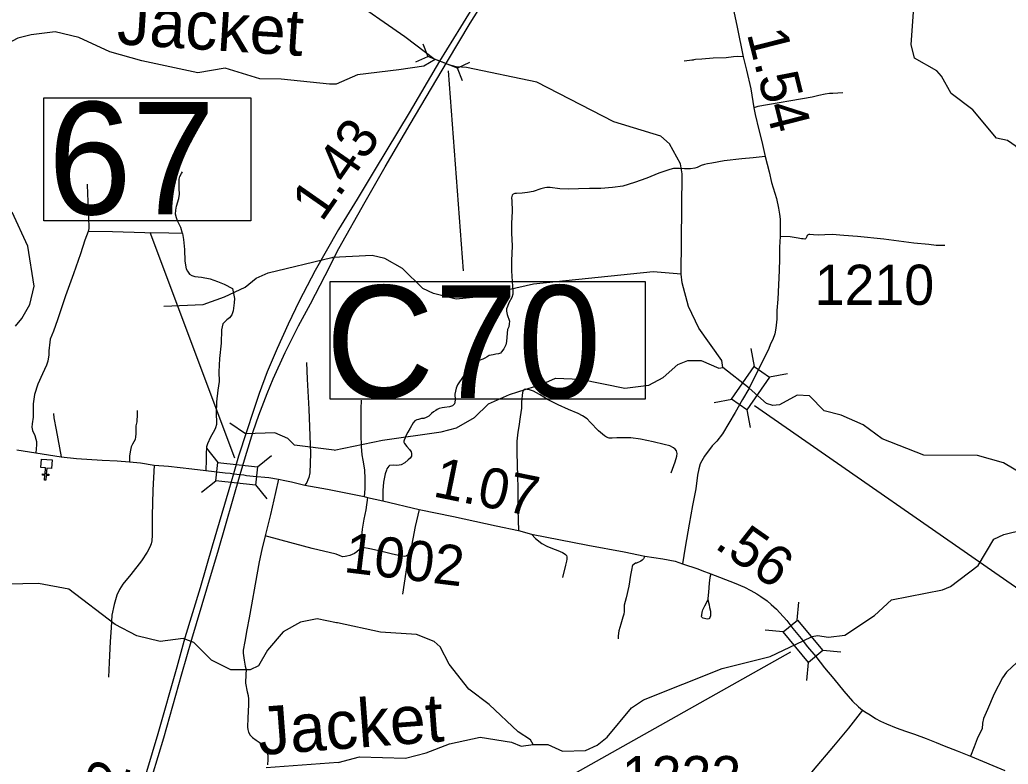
# Model space of a CAD drawing. Extents: x 2290615 to 2522933, y 819489 to 1012715.
# Drawn here: x 2364933 to 2377244, y 895020 to 904288 of the extents above; entities that cross this region are included whole.
import ezdxf

# ---------------------------------------------------------------- set-up
doc = ezdxf.new("R2010")
doc.units = 0
for name, color, linetype in [('Exist Cultural Church CELL', 7, 'Continuous'), ('Exist Hydrographic Creek Single Shore', 7, 'Continuous'), ('Exist Hydrographic Creek Single Shore Label', 7, 'Continuous'), ('Exist Hydrographic Misc Water Feature', 7, 'Continuous'), ('Exist Road Non-System Type 51', 7, 'Continuous'), ('Exist Road Primary Interstate Divided Center Attributed', 7, 'Continuous'), ('Exist Road Primary Interstate Mileage Hundredths English Label', 7, 'Continuous'), ('Exist Road Primary Interstate Structure Culvert CELL', 7, 'Continuous'), ('Exist Road Primary NC Structure Standard Bridge CELL', 7, 'Continuous'), ('Exist Road Secondary Mileage Hundredths English Label', 7, 'Continuous'), ('Exist Road Secondary Structure Standard Bridge CELL', 7, 'Continuous'), ('Exist Road Secondary Structure Standard Bridge Number Label', 7, 'Continuous'), ('Exist Road Secondary Type 51 Attributed', 7, 'Continuous'), ('Exist Road Secondary Type 51 Number Label', 7, 'Continuous')]:
    doc.layers.add(name, color=color, linetype=linetype)

msp = doc.modelspace()

# ---------------------------------------------------------------- linework, layer by layer
at = {"layer": 'Exist Cultural Church CELL'}
msp.add_lwpolyline([(2365326, 898703), (2365269, 898707), (2365263, 898631), (2365295, 898629), (2365294, 898613), (2365262, 898615), (2365257, 898555), (2365241, 898557), (2365246, 898617), (2365214, 898619), (2365215, 898635), (2365247, 898633), (2365253, 898709), (2365196, 898713), (2365204, 898819), (2365335, 898809)], close=True, dxfattribs=at)
at = {"layer": 'Exist Hydrographic Creek Single Shore'}
for points in [[(2378254, 901821), (2378086, 901886), (2377834, 902073), (2377488, 902403), (2377435, 902592), (2377342, 902709), (2377233, 902784), (2377099, 902814), (2376803, 903166), (2376533, 903372), (2376414, 903587), (2376355, 903654), (2376078, 903810), (2376034, 903982), (2376069, 904440), (2376094, 904457), (2376185, 905117)], [(2368792, 903485), (2368190, 903549), (2367923, 903551), (2367490, 903687), (2367149, 903627), (2366454, 903776), (2366053, 903888), (2365668, 904066), (2365375, 904139), (2365076, 904100), (2364910, 904058), (2364570, 903879), (2364554, 903846)], [(2370107, 903793), (2369967, 903711), (2369653, 903664), (2369140, 903601), (2368875, 903488), (2368792, 903485)], [(2373172, 901120), (2373181, 902371), (2373162, 902495), (2373026, 902743), (2372916, 902840), (2372331, 903016), (2371374, 903512), (2370497, 903692), (2370370, 903702), (2370278, 903727), (2370199, 903759), (2370107, 903793)], [(2373688, 899960), (2373678, 900045), (2373391, 900450), (2373262, 900720), (2373182, 901012), (2373172, 901120)], [(2377951, 898250), (2377817, 898281), (2377472, 898602), (2377186, 898774), (2376860, 898862), (2376193, 898868), (2375674, 899070), (2375439, 899244), (2375162, 899364), (2374953, 899421), (2374767, 899607), (2374617, 899614), (2374394, 899496), (2374311, 899486), (2374235, 899510), (2374017, 899703), (2373688, 899960)], [(2371326, 895264), (2371510, 895265), (2371694, 895184), (2371977, 895189), (2372126, 895257), (2372249, 895358), (2372553, 895721), (2372702, 895823), (2373679, 896211), (2374277, 896360), (2374688, 896554), (2374804, 896608), (2374868, 896623), (2375007, 896603), (2375207, 896625), (2375578, 896870), (2375792, 897065), (2376424, 897190), (2376524, 897233), (2376870, 897494), (2377065, 897823), (2377190, 897881), (2377713, 898007)], [(2368890, 896779), (2368877, 896782), (2368637, 896828), (2368431, 896787), (2368214, 896666), (2368018, 896438), (2367904, 896246), (2367804, 896193), (2367563, 896193), (2367320, 896314), (2367101, 896535), (2366966, 896585), (2366683, 896548), (2366391, 896618), (2366122, 896758), (2365542, 897200), (2365166, 897270), (2364375, 897254), (2364217, 897201), (2364110, 897125), (2363839, 896822), (2363690, 896743), (2363481, 896800), (2363236, 897073)], [(2371326, 895264), (2371292, 895322), (2371140, 895421), (2370779, 895764), (2370526, 895953), (2370280, 896265), (2370169, 896480), (2370092, 896546), (2369876, 896636), (2369424, 896663), (2368890, 896779)], [(2368899, 895040), (2369163, 895110), (2369738, 895094), (2369994, 895163), (2370284, 895274), (2370666, 895355), (2371059, 895293), (2371177, 895245), (2371326, 895264)], [(2368899, 895040), (2368002, 894974)]]:
    msp.add_lwpolyline(points, dxfattribs=at)
at = {"layer": 'Exist Hydrographic Misc Water Feature'}
for points in [[(2368675, 904845), (2369012, 904583), (2369729, 904081), (2370107, 903793)], [(2364878, 900475), (2364960, 900567), (2365058, 900745), (2365114, 900970), (2365033, 901469), (2364836, 901891)], [(2366725, 900721), (2367216, 900745), (2367482, 900838), (2367738, 900960), (2367879, 901071), (2368028, 901136), (2368819, 901327), (2368830, 901330)], [(2373172, 901120), (2372823, 901149), (2371333, 900996), (2370619, 900835), (2370369, 900808), (2370085, 900879), (2369951, 900942), (2369698, 901191), (2369480, 901314), (2369320, 901353), (2368830, 901330)], [(2368850, 898931), (2369451, 899054), (2370183, 899156), (2370374, 899207), (2370597, 899337), (2370771, 899505), (2371034, 899624), (2371449, 899756), (2371607, 899825), (2371915, 899812), (2372467, 899703), (2372767, 899741), (2372948, 899834), (2373129, 899996), (2373254, 900047), (2373420, 900047), (2373638, 899951), (2373688, 899960)], [(2368850, 898931), (2368353, 898993), (2368270, 899074), (2368110, 899147), (2367743, 899135), (2367550, 899265)]]:
    msp.add_lwpolyline(points, dxfattribs=at)
at = {"layer": 'Exist Road Non-System Type 51'}
msp.add_line((2369774, 897631), (2369698, 897138), dxfattribs=at)
for points in [[(2373944, 903826), (2373874, 903829), (2373824, 903825), (2373731, 903816), (2373570, 903810), (2373427, 903798), (2373350, 903793), (2373330, 903788), (2373320, 903787), (2373305, 903786), (2373273, 903782), (2373206, 903774)], [(2375185, 903377), (2375060, 903371), (2375020, 903370), (2374965, 903364), (2374885, 903345), (2374804, 903325), (2374126, 903209), (2374077, 903193)], [(2374217, 902587), (2374068, 902570), (2373925, 902555), (2373706, 902531), (2373553, 902505), (2373498, 902495), (2373459, 902485), (2373421, 902472), (2373371, 902451), (2373340, 902439), (2373288, 902434), (2373210, 902433), (2373150, 902436), (2373074, 902435), (2373028, 902423), (2372894, 902377), (2372743, 902315), (2372590, 902261), (2372443, 902217), (2372315, 902201), (2372169, 902187), (2372027, 902189), (2371891, 902182), (2371773, 902178), (2371661, 902184), (2371538, 902199), (2371498, 902198), (2371472, 902195), (2371423, 902183), (2371328, 902152), (2371258, 902137), (2371190, 902128), (2371120, 902125), (2371098, 902127), (2371078, 902117), (2371066, 902105), (2371059, 902070), (2371063, 902033), (2371065, 901905), (2371057, 901751), (2371057, 901631), (2371065, 901475), (2371059, 901289), (2371057, 901163), (2371067, 901029), (2371074, 900915), (2371073, 900873), (2371061, 900829), (2371026, 900764), (2371007, 900720), (2370993, 900688), (2370994, 900662), (2371004, 900620), (2371033, 900535), (2371030, 900503), (2371026, 900464), (2371008, 900434), (2371005, 900386), (2370995, 900284), (2370991, 900262), (2370987, 900242), (2370960, 900190), (2370932, 900153), (2370919, 900139), (2370897, 900129), (2370863, 900124), (2370827, 900116), (2370803, 900114), (2370781, 900109), (2370755, 900091), (2370727, 900075), (2370700, 900062), (2370654, 900048), (2370614, 900041), (2370602, 900035), (2370588, 900029), (2370572, 900014), (2370539, 899974), (2370456, 899847), (2370384, 899744), (2370378, 899724), (2370367, 899702), (2370353, 899626), (2370354, 899556), (2370351, 899526), (2370347, 899508), (2370341, 899500), (2370331, 899490), (2370321, 899481), (2370311, 899477), (2370284, 899471), (2370224, 899462), (2370192, 899456), (2370158, 899447), (2370132, 899437), (2370116, 899425), (2370086, 899406), (2370061, 899386), (2370027, 899353), (2369995, 899337)], [(2366958, 901626), (2366937, 901700), (2366898, 901787), (2366885, 901823), (2366873, 901869), (2366876, 901917), (2366886, 901969), (2366913, 902065), (2366922, 902119), (2366919, 902189), (2366919, 902227), (2366916, 902263), (2366920, 902303), (2366927, 902337), (2366945, 902373), (2366958, 902396)], [(2366958, 901626), (2366937, 901700), (2366898, 901787), (2366885, 901823), (2366873, 901869), (2366876, 901917), (2366886, 901969), (2366913, 902065), (2366922, 902119), (2366919, 902189), (2366919, 902227), (2366916, 902263), (2366920, 902303), (2366927, 902337), (2366945, 902373), (2366958, 902396)], [(2365773, 902243), (2365776, 902115), (2365784, 901949), (2365790, 901810), (2365791, 901720), (2365791, 901690), (2365784, 901654)], [(2365773, 902243), (2365776, 902115), (2365784, 901949), (2365790, 901810), (2365791, 901720), (2365791, 901690), (2365784, 901654)], [(2365784, 901654), (2365741, 901545), (2365687, 901375), (2365600, 901124), (2365503, 900850), (2365401, 900553), (2365351, 900411), (2365312, 900310), (2365306, 900276), (2365296, 900168), (2365296, 900118), (2365281, 900038), (2365266, 899988), (2365215, 899879), (2365159, 899753), (2365116, 899622), (2365100, 899506), (2365101, 899388), (2365100, 899342), (2365087, 899256), (2365083, 899218), (2365090, 899174), (2365122, 899112), (2365131, 899067), (2365139, 899039), (2365142, 898995), (2365131, 898895)], [(2365784, 901654), (2365741, 901545), (2365687, 901375), (2365600, 901124), (2365503, 900850), (2365401, 900553), (2365351, 900411), (2365312, 900310), (2365306, 900276), (2365296, 900168), (2365296, 900118), (2365281, 900038), (2365266, 899988), (2365215, 899879), (2365159, 899753), (2365116, 899622), (2365100, 899506), (2365101, 899388), (2365100, 899342), (2365087, 899256), (2365083, 899218), (2365090, 899174), (2365122, 899112), (2365131, 899067), (2365139, 899039), (2365142, 898995), (2365131, 898895)], [(2366958, 901626), (2366790, 901632), (2366492, 901636), (2366086, 901647), (2365784, 901654)], [(2366958, 901626), (2366790, 901632), (2366492, 901636), (2366086, 901647), (2365784, 901654)], [(2366958, 901626), (2366973, 901554), (2366984, 901428), (2366990, 901282), (2367005, 901188), (2367021, 901157), (2367048, 901123), (2367074, 901105), (2367112, 901094), (2367196, 901085), (2367304, 901062), (2367397, 901031), (2367479, 900996), (2367584, 900943), (2367595, 900879), (2367607, 900818), (2367604, 900764), (2367589, 900664), (2367572, 900615), (2367546, 900579), (2367512, 900551), (2367481, 900524), (2367461, 900502), (2367444, 900430), (2367442, 900262), (2367420, 900072), (2367414, 899906), (2367416, 899784), (2367399, 899676), (2367381, 899530), (2367377, 899382), (2367384, 899280), (2367382, 899248), (2367369, 899208), (2367357, 899177), (2367310, 899093), (2367271, 899008), (2367258, 898970), (2367255, 898882), (2367255, 898810), (2367251, 898678)], [(2376456, 901476), (2376345, 901477), (2376257, 901490), (2376068, 901507), (2375694, 901558), (2375365, 901590), (2375197, 901603), (2375053, 901613), (2374958, 901610), (2374885, 901606), (2374817, 901610), (2374774, 901616), (2374765, 901616), (2374760, 901615), (2374751, 901611), (2374745, 901608), (2374741, 901602), (2374734, 901590), (2374727, 901572), (2374725, 901567), (2374721, 901562), (2374717, 901560), (2374712, 901558), (2374688, 901559), (2374669, 901562), (2374627, 901570), (2374526, 901586), (2374402, 901591)], [(2368505, 900020), (2368512, 899813), (2368532, 899442), (2368552, 898889), (2368544, 898648), (2368534, 898589), (2368522, 898559), (2368506, 898526), (2368482, 898495)], [(2373044, 898648), (2373096, 898784), (2373115, 898853), (2373119, 898889), (2373112, 898921), (2373096, 898942), (2373076, 898960), (2373031, 898982), (2372959, 899001), (2372821, 899033), (2372662, 899065), (2372542, 899085), (2372436, 899084), (2372370, 899085), (2372312, 899080), (2372274, 899081), (2372242, 899091), (2372214, 899109), (2372141, 899170), (2372038, 899280), (2371999, 899318), (2371943, 899357), (2371886, 899388), (2371768, 899435), (2371637, 899493), (2371512, 899555), (2371405, 899622), (2371333, 899663), (2371280, 899680), (2371253, 899684), (2371228, 899691), (2371214, 899685), (2371203, 899673), (2371195, 899649), (2371183, 899531), (2371180, 899451), (2371167, 899345), (2371147, 899224), (2371136, 899152), (2371123, 899040), (2371123, 898900), (2371129, 898746), (2371131, 898602), (2371135, 898460), (2371134, 898192), (2371144, 897931)], [(2369185, 899552), (2369182, 899446), (2369182, 899286), (2369182, 899126), (2369186, 898976), (2369194, 898872), (2369205, 898805), (2369217, 898735), (2369228, 898679), (2369230, 898575), (2369229, 898449), (2369223, 898351)], [(2365351, 899385), (2365358, 899331), (2365386, 899182), (2365450, 898847)], [(2365351, 899385), (2365358, 899331), (2365386, 899182), (2365450, 898847)], [(2366394, 899424), (2366395, 899376), (2366390, 899284), (2366377, 899234), (2366377, 899198), (2366380, 899132), (2366374, 899096), (2366369, 899064), (2366336, 899003), (2366320, 898973), (2366310, 898931), (2366301, 898859), (2366300, 898785)], [(2366394, 899424), (2366395, 899376), (2366390, 899284), (2366377, 899234), (2366377, 899198), (2366380, 899132), (2366374, 899096), (2366369, 899064), (2366336, 899003), (2366320, 898973), (2366310, 898931), (2366301, 898859), (2366300, 898785)], [(2369995, 899337), (2369966, 899325), (2369936, 899322), (2369898, 899310), (2369878, 899306), (2369854, 899295), (2369832, 899269), (2369796, 899205), (2369767, 899153), (2369743, 899108), (2369733, 899082), (2369721, 899056), (2369718, 899040), (2369718, 899029), (2369726, 899012), (2369752, 898976), (2369785, 898940), (2369808, 898908), (2369813, 898887), (2369813, 898867), (2369811, 898857), (2369804, 898844), (2369793, 898830), (2369771, 898811), (2369729, 898774), (2369685, 898749), (2369659, 898745), (2369629, 898740), (2369591, 898744), (2369539, 898737), (2369529, 898731), (2369516, 898715), (2369504, 898697), (2369500, 898681), (2369485, 898634), (2369465, 898533), (2369456, 898427), (2369453, 898366), (2369455, 898300)], [(2366608, 898744), (2366590, 898432), (2366582, 898114), (2366581, 897872), (2366578, 897802), (2366570, 897762), (2366551, 897724), (2366520, 897660), (2366447, 897551), (2366317, 897381), (2366216, 897260), (2366173, 897194), (2366140, 897125), (2366108, 897007), (2366079, 896877), (2366069, 896717), (2366059, 896546), (2366044, 896286), (2366038, 896104)], [(2366608, 898744), (2366590, 898432), (2366582, 898114), (2366581, 897872), (2366578, 897802), (2366570, 897762), (2366551, 897724), (2366520, 897660), (2366447, 897551), (2366317, 897381), (2366216, 897260), (2366173, 897194), (2366140, 897125), (2366108, 897007), (2366079, 896877), (2366069, 896717), (2366059, 896546), (2366044, 896286), (2366038, 896104)], [(2368156, 898569), (2368118, 898403), (2368057, 898128), (2367991, 897863)], [(2368156, 898569), (2368118, 898403), (2368057, 898128), (2367991, 897863)], [(2369263, 898340), (2369241, 898185), (2369220, 898071), (2369198, 897947), (2369189, 897861), (2369186, 897803), (2369186, 897765), (2369186, 897721)], [(2369906, 898192), (2369859, 897981), (2369829, 897827), (2369807, 897719), (2369774, 897631)], [(2371308, 897883), (2371357, 897832), (2371434, 897768), (2371496, 897735), (2371567, 897704), (2371633, 897679), (2371691, 897656), (2371713, 897644), (2371730, 897630), (2371744, 897617), (2371748, 897603), (2371746, 897571), (2371743, 897549), (2371731, 897500), (2371693, 897344)], [(2367991, 897863), (2367947, 897695), (2367913, 897540), (2367864, 897262), (2367819, 897006), (2367789, 896843), (2367761, 896691), (2367735, 896547), (2367714, 896440), (2367714, 896402), (2367727, 896317), (2367740, 896241), (2367751, 896193), (2367750, 896139), (2367745, 896027), (2367766, 895919), (2367777, 895877), (2367783, 895831), (2367780, 895759), (2367774, 895597), (2367769, 895483), (2367772, 895450), (2367780, 895420), (2367801, 895380), (2367833, 895354), (2367877, 895321), (2367950, 895271), (2367976, 895245), (2367994, 895217), (2368011, 895178), (2368021, 895131), (2368021, 895078), (2368020, 895010)], [(2369186, 897721), (2369162, 897691), (2369130, 897664), (2369102, 897645), (2369072, 897629), (2369044, 897617), (2369008, 897610), (2368985, 897606), (2368958, 897603), (2368943, 897605), (2368922, 897614), (2368873, 897634), (2368576, 897704), (2368187, 897808), (2367991, 897863)], [(2369774, 897631), (2369746, 897610), (2369728, 897606), (2369692, 897611), (2369576, 897636), (2369444, 897670), (2369313, 897696), (2369186, 897721)], [(2372716, 897612), (2372700, 897575), (2372686, 897561), (2372666, 897547), (2372615, 897524), (2372603, 897522), (2372583, 897512), (2372565, 897494), (2372559, 897480), (2372556, 897457), (2372541, 897373), (2372517, 897235), (2372486, 897091), (2372462, 897000), (2372462, 896950), (2372459, 896920), (2372457, 896888), (2372444, 896852), (2372419, 896764), (2372394, 896680), (2372387, 896619), (2372387, 896581)], [(2373539, 897392), (2373527, 897343), (2373520, 897273), (2373510, 897163), (2373503, 897081), (2373501, 897065)], [(2373501, 897065), (2373518, 897003), (2373525, 896972), (2373534, 896927), (2373537, 896911), (2373537, 896890), (2373534, 896868), (2373528, 896845), (2373522, 896835), (2373514, 896830), (2373499, 896827), (2373478, 896828), (2373460, 896833), (2373444, 896839), (2373436, 896843), (2373427, 896851), (2373424, 896857), (2373424, 896864), (2373426, 896875), (2373427, 896882), (2373428, 896891), (2373430, 896902), (2373433, 896915), (2373435, 896924), (2373441, 896943), (2373454, 896967), (2373466, 896993), (2373480, 897022), (2373501, 897065)], [(2377342, 896277), (2377291, 896233), (2377224, 896164), (2377174, 896097), (2377067, 895898), (2376987, 895702), (2376937, 895589), (2376923, 895532), (2376918, 895460), (2376897, 895424), (2376859, 895337), (2376820, 895238), (2376774, 895119)]]:
    msp.add_lwpolyline(points, dxfattribs=at)
at = {"layer": 'Exist Road Primary Interstate Divided Center Attributed'}
for points in [[(2371102, 905311), (2371018, 905170), (2370796, 904808), (2370421, 904197), (2370162, 903773), (2369782, 903130), (2369361, 902430), (2369137, 902056), (2368902, 901679), (2368613, 901166), (2368413, 900783), (2368274, 900500), (2368138, 900195), (2368016, 899903), (2367916, 899635), (2367842, 899425), (2367755, 899157), (2367659, 898855), (2367595, 898637)], [(2367677, 898628), (2367744, 898852), (2367841, 899164), (2367910, 899364), (2368013, 899637), (2368088, 899816), (2368240, 900144), (2368404, 900476), (2368554, 900753), (2368736, 901106), (2368908, 901440), (2369235, 902022), (2369484, 902458), (2369797, 902990), (2370261, 903773), (2370544, 904244), (2370791, 904645), (2370979, 904951), (2371187, 905297)], [(2367595, 898637), (2367536, 898434), (2367331, 897735), (2367181, 897214), (2366989, 896594), (2366888, 896227), (2366651, 895399), (2366441, 894687), (2366143, 893668), (2365948, 892989), (2365772, 892397), (2365622, 891875), (2365540, 891584), (2365464, 891335), (2365257, 890625), (2365115, 890138), (2364941, 889545), (2364834, 889200), (2364630, 888507), (2364471, 887914), (2364356, 887536), (2364244, 887203), (2364151, 886958), (2364116, 886916)], [(2364154, 886743), (2364226, 886920), (2364335, 887209), (2364428, 887484), (2364710, 888476), (2364873, 889031), (2365025, 889528), (2365193, 890124), (2365347, 890632), (2365518, 891220), (2365617, 891571), (2365988, 892836), (2366134, 893317), (2366516, 894651), (2366725, 895350), (2366952, 896143), (2367074, 896575), (2367263, 897203), (2367406, 897689), (2367677, 898628)]]:
    msp.add_lwpolyline(points, dxfattribs=at)
at = {"layer": 'Exist Road Primary Interstate Structure Culvert CELL'}
for p, q in [((2369954, 903988), (2370015, 903833)), ((2369864, 903764), (2370015, 903833)), ((2370383, 903685), (2370015, 903833)), ((2370535, 903755), (2370383, 903685)), ((2370445, 903530), (2370383, 903685))]:
    msp.add_line(p, q, dxfattribs=at)
at = {"layer": 'Exist Road Primary NC Structure Standard Bridge CELL'}
msp.add_line((2370268, 903651), (2370455, 901163), dxfattribs=at)
msp.add_lwpolyline([(2368798, 901030), (2372723, 901030), (2372723, 899563), (2368798, 899563)], close=True, dxfattribs=at)
at = {"layer": 'Exist Road Secondary Structure Standard Bridge CELL'}
for p, q in [((2374040, 900194), (2374081, 899971)), ((2374494, 899880), (2374272, 899840)), ((2373803, 899561), (2373580, 899520)), ((2373989, 899432), (2374030, 899210)), ((2367257, 898954), (2367399, 898778)), ((2367892, 898723), (2368068, 898865)), ((2367198, 898405), (2367374, 898547)), ((2367868, 898498), (2368010, 898322)), ((2374616, 896812), (2374636, 897038)), ((2374442, 896668), (2374216, 896688)), ((2375161, 896413), (2374936, 896434)), ((2374737, 896060), (2374758, 896286))]:
    msp.add_line(p, q, dxfattribs=at)
for points in [[(2374272, 899840), (2373990, 899432), (2373799, 899563), (2374081, 899971)], [(2367399, 898778), (2367892, 898724), (2367867, 898494), (2367374, 898547)], [(2374758, 896286), (2374441, 896667), (2374619, 896815), (2374936, 896434)]]:
    msp.add_lwpolyline(points, close=True, dxfattribs=at)
at = {"layer": 'Exist Road Secondary Structure Standard Bridge Number Label'}
for p, q in [((2367612, 898830), (2366558, 901640)), ((2374082, 899486), (2378174, 896642)), ((2374534, 896413), (2371778, 894866))]:
    msp.add_line(p, q, dxfattribs=at)
msp.add_lwpolyline([(2365233, 903316), (2367810, 903316), (2367810, 901787), (2365233, 901787)], close=True, dxfattribs=at)
at = {"layer": 'Exist Road Secondary Type 51 Attributed'}
for points in [[(2373825, 904391), (2373868, 904197), (2373944, 903826), (2373983, 903661), (2374040, 903428), (2374077, 903193), (2374091, 903109), (2374138, 902920), (2374176, 902771), (2374217, 902587), (2374265, 902394), (2374294, 902262), (2374356, 902062), (2374384, 901942), (2374394, 901869), (2374402, 901807), (2374403, 901675), (2374402, 901591), (2374397, 901457), (2374394, 901311), (2374393, 901167), (2374381, 900989), (2374374, 900808), (2374364, 900668), (2374361, 900562), (2374348, 900450), (2374338, 900377), (2374312, 900307), (2374284, 900252), (2374259, 900185), (2374143, 899953), (2374012, 899693)], [(2374012, 899693), (2373936, 899560), (2373843, 899400), (2373685, 899134), (2373616, 899043), (2373558, 898984), (2373462, 898857), (2373427, 898799), (2373409, 898761), (2373392, 898696), (2373372, 898618), (2373354, 898447), (2373311, 898240), (2373268, 898009), (2373222, 897722), (2373189, 897513)], [(2364897, 898932), (2365131, 898895), (2365450, 898847), (2365638, 898825), (2365958, 898805), (2366146, 898797), (2366300, 898785), (2366436, 898770), (2366608, 898744), (2366785, 898729), (2367075, 898696), (2367251, 898678), (2367489, 898649), (2367554, 898643), (2367595, 898637)], [(2367595, 898637), (2367636, 898632), (2367677, 898628)], [(2367677, 898628), (2367723, 898622), (2367758, 898616), (2367839, 898606), (2368036, 898588), (2368156, 898569), (2368236, 898551), (2368319, 898534), (2368482, 898495), (2368766, 898446), (2369223, 898351), (2369263, 898340), (2369455, 898300), (2369906, 898192), (2370334, 898102), (2370867, 897987), (2371144, 897931), (2371308, 897883), (2372010, 897748), (2372461, 897664), (2372716, 897612), (2372940, 897577), (2373096, 897547), (2373189, 897513)], [(2373189, 897513), (2373379, 897451), (2373428, 897432), (2373539, 897392), (2373831, 897278), (2373961, 897226), (2374039, 897184), (2374111, 897143), (2374164, 897106), (2374241, 897053), (2374291, 897009), (2374356, 896951), (2374399, 896905), (2374485, 896808), (2374562, 896710), (2374665, 896583)], [(2374665, 896583), (2374745, 896483), (2374848, 896361), (2374957, 896221), (2375070, 896082), (2375196, 895930), (2375305, 895806), (2375379, 895735), (2375431, 895691)], [(2375431, 895691), (2375255, 895470), (2375069, 895245), (2374816, 894944), (2374675, 894766), (2374570, 894625), (2374501, 894523), (2374404, 894369), (2374289, 894185), (2374183, 894009), (2374041, 893782), (2373928, 893598), (2373811, 893406), (2373627, 893104), (2373424, 892777)], [(2375431, 895691), (2375476, 895663), (2375525, 895633), (2375591, 895591), (2375655, 895555), (2375728, 895523), (2375848, 895474), (2375964, 895431), (2376077, 895392), (2376223, 895339), (2376346, 895289), (2376447, 895249), (2376607, 895188), (2376774, 895119), (2377202, 894942)]]:
    msp.add_lwpolyline(points, dxfattribs=at)

# ---------------------------------------------------------------- texts
at = {"layer": 'Exist Hydrographic Creek Single Shore Label'}
for rotation, p in [(356.3551, (2366135, 903985)), (4.3126, (2367916, 895132))]:
    msp.add_text('Jacket', height=600, rotation=rotation, dxfattribs=at).set_placement(p)
at = {"layer": 'Exist Road Primary Interstate Mileage Hundredths English Label'}
for s, rotation, p in [('1.43', 55.1035, (2368695, 901759)), ('2.52', 73.6898, (2365955, 893726))]:
    msp.add_text(s, height=500, rotation=rotation, dxfattribs=at).set_placement(p)
at = {"layer": 'Exist Road Primary NC Structure Standard Bridge CELL'}
msp.add_text('C70', height=1400, dxfattribs=at).set_placement((2368742, 899580))
at = {"layer": 'Exist Road Secondary Mileage Hundredths English Label'}
for s, rotation, p in [('1.54', 284.2299, (2373987, 904116)), ('1.07', 348.5033, (2370065, 898357)), ('.56', 325.1607, (2373571, 897723))]:
    msp.add_text(s, height=500, rotation=rotation, dxfattribs=at).set_placement(p)
at = {"layer": 'Exist Road Secondary Structure Standard Bridge Number Label'}
msp.add_text('67', height=1400, dxfattribs=at).set_placement((2365284, 901866))
at = {"layer": 'Exist Road Secondary Type 51 Number Label'}
for s, rotation, p in [('1210', 360, (2374834, 900739)), ('1002', 353, (2368957, 897414)), ('1222', 360, (2372431, 894622))]:
    msp.add_text(s, height=500, rotation=rotation, dxfattribs=at).set_placement(p)

doc.saveas('drawing.dxf')
